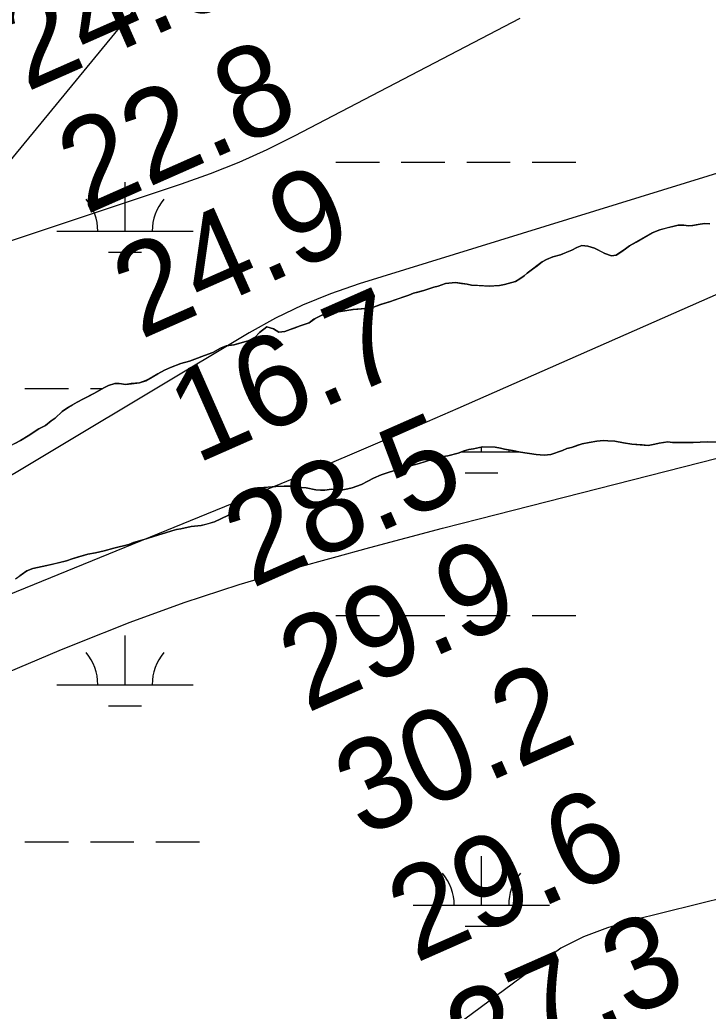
# Model space of a CAD drawing. Extents: x 3177185 to 3215018, y 812988 to 838321.
# Drawn here: x 3200923 to 3201428, y 827908 to 828636 of the extents above; entities that cross this region are included whole.
import ezdxf

# ---------------------------------------------------------------- set-up
doc = ezdxf.new("R2010")
doc.units = 0
for name, color, linetype in [('V-RIVR-RANG', 7, 'Continuous'), ('V-SITE-VEGE', 7, 'Continuous'), ('V-TOPO-MINR', 7, 'Continuous'), ('V-TOPO-SHOR', 7, 'Continuous'), ('V-WETL-SWMP', 7, 'Continuous')]:
    doc.layers.add(name, color=color, linetype=linetype)

msp = doc.modelspace()

# ---------------------------------------------------------------- linework, layer by layer
at = {"layer": 'V-SITE-VEGE'}
for points in [[(3201428.86, 828486.06), (3201424.86, 828486.38), (3201420.29, 828485.56), (3201416.29, 828485.02), (3201413.15, 828484.76), (3201409.72, 828485.07), (3201405.73, 828485.1), (3201401.73, 828484.27), (3201392.29, 828481.78), (3201386.56, 828479.53), (3201369.93, 828469.96), (3201367.05, 828467.7), (3201360.17, 828463.18), (3201356.74, 828462.64), (3201351.9, 828464.39), (3201344.22, 828468.16), (3201339.38, 828469.62), (3201335.1, 828470.22), (3201331.38, 828468.83), (3201327.65, 828466.86), (3201319.35, 828463.49), (3201313.62, 828461.83), (3201309.04, 828459.86), (3201305.89, 828458.18), (3201294.98, 828449.98), (3201292.68, 828448), (3201289.52, 828445.74), (3201286.36, 828443.77), (3201278.35, 828441.54), (3201274.64, 828441), (3201267.21, 828440.49), (3201254.09, 828441.16), (3201250.95, 828441.76), (3201242.4, 828442.96), (3201234.97, 828442.45), (3201229.53, 828440.49), (3201226.38, 828439.66), (3201219.23, 828437.15), (3201211.5, 828435.21), (3201208.07, 828433.81), (3201197.48, 828430.18), (3201194.61, 828429.06), (3201187.46, 828426.83), (3201182.31, 828424.87), (3201176.02, 828424.06), (3201167.16, 828423.27), (3201158.02, 828421.92), (3201152.88, 828421.67), (3201146.87, 828420.29), (3201141.43, 828417.76), (3201138.56, 828416.07), (3201135.12, 828413.53)], [(3201135.12, 828413.53), (3201128.53, 828411.3), (3201121.09, 828408.5), (3201117.08, 828407.1), (3201112.79, 828406.56), (3201108.82, 828409.17), (3201103.98, 828410.63), (3201098.52, 828406.39), (3201095.35, 828402.99), (3201090.19, 828400.17), (3201079.89, 828397.4), (3201074.18, 828396.58), (3201069.88, 828394.91), (3201064.44, 828391.81), (3201058.14, 828389.57), (3201051.26, 828386.77), (3201047.26, 828385.37), (3201040.96, 828383.71), (3201033.23, 828380.63), (3201028.94, 828378.66), (3201024.06, 828376.13), (3201019.76, 828373.59), (3201015.17, 828371.06), (3201010.59, 828369.38), (3201004.59, 828368.86), (3201000.59, 828368.32), (3200995.75, 828368.93), (3200992.6, 828368.95), (3200987.74, 828367.56), (3200984.87, 828366.16), (3200977.13, 828361.65), (3200969.39, 828357.71), (3200964.81, 828355.18), (3200958.5, 828351.51), (3200953.91, 828348.41), (3200948.73, 828343.59), (3200945.86, 828341.62), (3200941.55, 828338.23), (3200936.68, 828335.69), (3200928.93, 828330.61), (3200923.2, 828327.23), (3200911.44, 828320.76)], [(3200919.65, 828225.54), (3200927.98, 828231.47), (3200932.27, 828233.15), (3200942.57, 828235.35), (3200957.15, 828238.95), (3200961.16, 828240.35), (3200972.61, 828243.69), (3200978.32, 828244.78), (3200984.62, 828246.16), (3200991.77, 828248.1), (3201002.64, 828250.88), (3201006.08, 828252.28), (3201012.94, 828254.22), (3201024.67, 828257.84), (3201029.54, 828259.52), (3201034.4, 828260.91), (3201037.83, 828261.74), (3201040.98, 828262.29), (3201048.41, 828263.94), (3201055.84, 828264.74), (3201065.57, 828267.52), (3201075.31, 828272.01), (3201077.62, 828274.56), (3201080.22, 828279.11), (3201082.54, 828283.95), (3201087.13, 828287.05), (3201094.59, 828291.84), (3201098.31, 828292.39), (3201110.59, 828293.44), (3201116.59, 828293.67), (3201124.01, 828293.62), (3201129.14, 828292.72), (3201132.85, 828292.41), (3201139.98, 828290.93), (3201143.4, 828290.61), (3201146.54, 828290.59), (3201151.4, 828291.41), (3201158.53, 828290.78), (3201163.39, 828291.6), (3201166.54, 828292.43), (3201173.41, 828294.95), (3201177.99, 828297.2), (3201182.29, 828299.45), (3201187.73, 828301.98), (3201193.75, 828303.93), (3201200.33, 828305.88), (3201205.48, 828307.55), (3201215.78, 828310.32), (3201227.22, 828313.95), (3201231.52, 828315.06), (3201236.66, 828315.88), (3201244.38, 828317.81), (3201248.68, 828319.49), (3201252.11, 828320.61), (3201255.54, 828321.15), (3201262.12, 828322.53), (3201271.54, 828322.17), (3201275.24, 828321.57), (3201278.38, 828320.69), (3201284.08, 828319.79), (3201290.06, 828318.6), (3201301.47, 828316.8), (3201307.46, 828316.47), (3201312.32, 828317), (3201320.91, 828319.79), (3201324.06, 828321.2), (3201327.49, 828322.03), (3201335.22, 828324.82), (3201340.36, 828325.64), (3201346.08, 828326.73), (3201350.94, 828327.27), (3201354.08, 828326.96), (3201359.21, 828326.64), (3201365.48, 828325.45), (3201371.75, 828324.54), (3201383.74, 828323.59)], [(3201383.74, 828323.59), (3201388.6, 828324.41), (3201391.75, 828325.24), (3201398.03, 828326.05), (3201401.46, 828325.74), (3201416.58, 828325.62), (3201426.87, 828326.11), (3201441.71, 828326)]]:
    msp.add_lwpolyline(points, dxfattribs=at)
at = {"layer": 'V-TOPO-MINR'}
for points in [[(3201018.05, 828657.62), (3200871.55, 828479.06), (3200870.17, 828475.69), (3200869.93, 828472.55), (3200871.36, 828469.75), (3200873.93, 828467.17), (3200878.21, 828465.55), (3200882.54, 828464.64), (3200886.97, 828464.81), (3200891.45, 828465.7), (3201041.47, 828515.55), (3201062.68, 828523.17), (3201083.61, 828531.46), (3201104.12, 828540.73), (3201124.35, 828550.68), (3201289.78, 828636.99)], [(3201703.01, 828606.11), (3201171.68, 828442.1), (3201150.74, 828434.8), (3201130.24, 828426.53), (3201110.38, 828416.8), (3201090.96, 828406.1), (3200678.42, 828158.94), (3200674.17, 828152.5), (3200672.95, 828146.66)], [(3200672.95, 828146.66), (3200676.28, 828141.71), (3200682.64, 828137.35), (3200698.49, 828136.22), (3200714.14, 828136.79), (3200729.49, 828139.88), (3200744.64, 828144.65), (3201109.08, 828293.44), (3201143.02, 828307.46), (3201176.87, 828321.66), (3201210.61, 828336.14), (3201244.27, 828350.81), (3201710.61, 828556.31)], [(3200044.49, 827952.99), (3200195.38, 827912.63), (3200293.36, 827929.57), (3200348.25, 827940.91), (3200402.47, 827954.57), (3200455.69, 827971.72), (3200508.24, 827991.19), (3200769.92, 828097.91), (3200815.44, 828116.54), (3200860.92, 828135.25), (3200906.36, 828154.07), (3200951.76, 828172.96), (3200964.26, 828178.18), (3201003.66, 828193.76), (3201043.4, 828208.34), (3201083.67, 828221.4), (3201124.29, 828233.45), (3201152.78, 828241.32), (3201179.43, 828248.6), (3201206.11, 828255.77), (3201232.84, 828262.78), (3201259.59, 828269.68), (3201546.43, 828342.75)], [(3201584.99, 828027.81), (3201371.61, 827974.86), (3201353.73, 827969.46), (3201336.34, 827962.94), (3201319.68, 827954.73), (3200861.16, 827615.56), (3200797.64, 827566.7), (3200733.25, 827519.07), (3200667.53, 827473.27), (3200600.94, 827428.7), (3200330.14, 827252.95)]]:
    msp.add_lwpolyline(points, dxfattribs=at)
at = {"layer": 'V-TOPO-SHOR'}
for points in [[(3201187.46, 828426.83), (3201194.61, 828429.06), (3201197.48, 828430.18), (3201201.48, 828431.57), (3201208.07, 828433.81), (3201211.5, 828435.21), (3201214.65, 828436.04), (3201219.23, 828437.15), (3201226.38, 828439.66), (3201229.53, 828440.49), (3201234.97, 828442.45), (3201242.4, 828442.96), (3201246.67, 828442.36), (3201250.95, 828441.76), (3201254.09, 828441.16), (3201259.79, 828440.83), (3201267.21, 828440.49), (3201270.35, 828440.75), (3201274.64, 828441), (3201278.35, 828441.54), (3201286.36, 828443.77), (3201289.52, 828445.74), (3201292.68, 828448), (3201294.98, 828449.98), (3201298.71, 828452.81), (3201302.16, 828455.35), (3201305.89, 828458.18), (3201309.04, 828459.86), (3201313.62, 828461.83), (3201319.35, 828463.49), (3201322.78, 828464.9), (3201327.65, 828466.86), (3201331.38, 828468.83), (3201335.1, 828470.22), (3201339.38, 828469.62), (3201344.22, 828468.16), (3201349.06, 828465.83), (3201351.9, 828464.39), (3201356.74, 828462.64), (3201360.17, 828463.18), (3201363.61, 828465.44), (3201367.05, 828467.7), (3201369.93, 828469.96), (3201374.8, 828472.77), (3201386.56, 828479.53), (3201392.29, 828481.78), (3201397.43, 828483.16), (3201401.73, 828484.27), (3201405.73, 828485.1), (3201409.72, 828485.07), (3201413.15, 828484.76), (3201416.29, 828485.02), (3201420.29, 828485.56), (3201424.86, 828486.38), (3201428.86, 828486.06)], [(3200919.18, 828324.98), (3200923.2, 828327.23), (3200928.93, 828330.61), (3200936.68, 828335.69), (3200941.55, 828338.23), (3200945.86, 828341.62), (3200948.73, 828343.59), (3200953.91, 828348.41), (3200958.5, 828351.51), (3200961.37, 828353.2), (3200964.81, 828355.18), (3200969.39, 828357.71), (3200972.83, 828359.4), (3200977.13, 828361.65), (3200981.43, 828364.18), (3200984.87, 828366.16), (3200987.74, 828367.56), (3200992.6, 828368.95), (3200995.75, 828368.93), (3201000.59, 828368.32), (3201004.59, 828368.86), (3201010.59, 828369.38), (3201015.17, 828371.06), (3201019.76, 828373.59), (3201024.06, 828376.13), (3201028.94, 828378.66), (3201033.23, 828380.63), (3201040.96, 828383.71), (3201047.26, 828385.37), (3201051.26, 828386.77), (3201058.14, 828389.57), (3201064.44, 828391.81), (3201069.88, 828394.91), (3201074.18, 828396.58), (3201079.89, 828397.4), (3201084.18, 828398.51), (3201090.19, 828400.17), (3201095.35, 828402.99), (3201098.52, 828406.39), (3201103.98, 828410.63), (3201108.82, 828409.16), (3201112.79, 828406.56), (3201117.08, 828407.1), (3201121.09, 828408.5), (3201123.95, 828409.62), (3201128.53, 828411.3), (3201135.12, 828413.53), (3201138.56, 828416.07), (3201141.43, 828417.76), (3201146.87, 828420.29), (3201152.88, 828421.67), (3201158.02, 828421.92), (3201167.16, 828423.27), (3201170.59, 828423.53), (3201176.02, 828424.06), (3201182.31, 828424.87), (3201187.46, 828426.83)], [(3201436.57, 828326.04), (3201426.87, 828326.11), (3201416.58, 828325.62), (3201410.31, 828325.67), (3201407.16, 828325.7), (3201401.46, 828325.74), (3201398.03, 828326.05), (3201391.75, 828325.24), (3201388.6, 828324.41), (3201383.74, 828323.59), (3201379.17, 828323.91), (3201371.75, 828324.54), (3201365.48, 828325.45), (3201359.21, 828326.64), (3201354.08, 828326.96), (3201350.94, 828327.27), (3201346.08, 828326.73), (3201340.36, 828325.64), (3201335.22, 828324.82), (3201332.07, 828323.7), (3201327.49, 828322.03), (3201324.06, 828321.2), (3201320.91, 828319.79), (3201312.32, 828317), (3201307.46, 828316.47), (3201301.47, 828316.8), (3201290.06, 828318.6), (3201284.08, 828319.79), (3201278.38, 828320.69), (3201275.24, 828321.57), (3201271.54, 828322.17), (3201262.12, 828322.53), (3201255.54, 828321.15), (3201252.11, 828320.61), (3201248.68, 828319.49), (3201244.38, 828317.81), (3201236.66, 828315.88), (3201231.52, 828315.06), (3201227.22, 828313.95), (3201223.79, 828312.83), (3201215.78, 828310.32), (3201208.62, 828308.38), (3201205.48, 828307.55), (3201200.33, 828305.88), (3201193.75, 828303.93), (3201187.73, 828301.98), (3201182.29, 828299.45), (3201177.99, 828297.2), (3201173.41, 828294.95), (3201166.54, 828292.43), (3201163.39, 828291.6), (3201158.53, 828290.78), (3201151.4, 828291.41), (3201146.54, 828290.59)], [(3201146.54, 828290.59), (3201143.4, 828290.61), (3201139.98, 828290.93), (3201132.85, 828292.41), (3201129.14, 828292.72), (3201124.01, 828293.62), (3201116.59, 828293.67), (3201110.59, 828293.44), (3201104.88, 828292.91), (3201098.31, 828292.39), (3201094.59, 828291.84), (3201092.01, 828290.15), (3201087.13, 828287.05), (3201082.54, 828283.95), (3201080.22, 828279.11), (3201077.62, 828274.56), (3201075.31, 828272.01), (3201065.57, 828267.52), (3201059.85, 828265.85), (3201055.84, 828264.74), (3201048.41, 828263.94), (3201040.98, 828262.29), (3201037.83, 828261.74), (3201034.4, 828260.91), (3201029.54, 828259.52), (3201024.67, 828257.84), (3201016.37, 828255.34), (3201012.94, 828254.22), (3201006.08, 828252.28), (3201002.64, 828250.88), (3200991.77, 828248.1), (3200984.62, 828246.16), (3200978.32, 828244.78), (3200972.61, 828243.69), (3200965.17, 828241.46), (3200961.16, 828240.35), (3200957.15, 828238.95), (3200949.15, 828237.01), (3200942.57, 828235.35), (3200937.42, 828234.25), (3200932.27, 828233.15), (3200927.98, 828231.47), (3200922.81, 828227.79)]]:
    msp.add_lwpolyline(points, dxfattribs=at)
at = {"layer": 'V-WETL-SWMP'}
for p, q in [((3201154.54, 828531.41), (3201186.54, 828531.41)), ((3201202.54, 828531.41), (3201234.54, 828531.41)), ((3201250.54, 828531.41), (3201282.54, 828531.41)), ((3201298.54, 828531.41), (3201330.54, 828531.41)), ((3200999.95, 828480.66), (3200999.95, 828516.66)), ((3201416.3, 828485.01), (3201420.3, 828485.55)), ((3201420.3, 828485.55), (3201424.87, 828486.37)), ((3201424.87, 828486.37), (3201428.86, 828486.06)), ((3200949.95, 828480.66), (3201049.95, 828480.66)), ((3201374.81, 828472.77), (3201386.56, 828479.53)), ((3201386.56, 828479.53), (3201392.29, 828481.77)), ((3201392.29, 828481.77), (3201397.44, 828483.16)), ((3201397.44, 828483.16), (3201401.73, 828484.27)), ((3201401.73, 828484.27), (3201405.73, 828485.09)), ((3201405.73, 828485.09), (3201409.73, 828485.06)), ((3201409.73, 828485.06), (3201413.15, 828484.75)), ((3201413.15, 828484.75), (3201416.3, 828485.01)), ((3201369.93, 828469.95), (3201374.81, 828472.77)), ((3200987.95, 828465.23), (3201011.95, 828465.23)), ((3201319.35, 828463.49), (3201322.79, 828464.89)), ((3201322.79, 828464.89), (3201327.66, 828466.85)), ((3201327.66, 828466.85), (3201331.38, 828468.82)), ((3201331.38, 828468.82), (3201335.11, 828470.22)), ((3201335.11, 828470.22), (3201339.38, 828469.62)), ((3201339.38, 828469.62), (3201344.23, 828468.15)), ((3201344.23, 828468.15), (3201349.06, 828465.83)), ((3201349.06, 828465.83), (3201351.9, 828464.38)), ((3201351.9, 828464.38), (3201356.74, 828462.63)), ((3201360.17, 828463.18), (3201367.06, 828467.69)), ((3201367.06, 828467.69), (3201369.93, 828469.95)), ((3201302.16, 828455.34), (3201305.89, 828458.17)), ((3201305.89, 828458.17), (3201309.05, 828459.86)), ((3201309.05, 828459.86), (3201313.63, 828461.82)), ((3201313.63, 828461.82), (3201319.35, 828463.49)), ((3201356.74, 828462.63), (3201360.17, 828463.18)), ((3201292.68, 828447.99), (3201294.98, 828449.98)), ((3201294.98, 828449.98), (3201298.72, 828452.8)), ((3201298.72, 828452.8), (3201302.16, 828455.34)), ((3201229.54, 828440.49), (3201234.97, 828442.44)), ((3201234.97, 828442.44), (3201242.4, 828442.96)), ((3201242.4, 828442.96), (3201250.96, 828441.75)), ((3201278.36, 828441.54), (3201286.37, 828443.76)), ((3201286.37, 828443.76), (3201289.53, 828445.74)), ((3201289.53, 828445.74), (3201292.68, 828447.99)), ((3201208.07, 828433.8), (3201211.51, 828435.2)), ((3201211.51, 828435.2), (3201214.66, 828436.03)), ((3201214.66, 828436.03), (3201219.23, 828437.14)), ((3201219.23, 828437.14), (3201226.39, 828439.66)), ((3201226.39, 828439.66), (3201229.54, 828440.49)), ((3201250.96, 828441.75), (3201254.09, 828441.16)), ((3201254.09, 828441.16), (3201259.8, 828440.83)), ((3201259.8, 828440.83), (3201267.22, 828440.48)), ((3201267.22, 828440.48), (3201270.36, 828440.74)), ((3201270.36, 828440.74), (3201274.64, 828441)), ((3201274.64, 828441), (3201278.36, 828441.54)), ((3201187.47, 828426.82), (3201194.62, 828429.05)), ((3201194.62, 828429.05), (3201197.48, 828430.17)), ((3201197.48, 828430.17), (3201201.49, 828431.57)), ((3201201.49, 828431.57), (3201208.07, 828433.8)), ((3201141.43, 828417.76), (3201146.88, 828420.28)), ((3201146.88, 828420.28), (3201152.88, 828421.67)), ((3201152.88, 828421.67), (3201158.02, 828421.91)), ((3201158.02, 828421.91), (3201167.17, 828423.27)), ((3201167.17, 828423.27), (3201170.6, 828423.53)), ((3201170.6, 828423.53), (3201176.03, 828424.06)), ((3201176.03, 828424.06), (3201182.31, 828424.86)), ((3201182.31, 828424.86), (3201187.47, 828426.82)), ((3201128.54, 828411.29), (3201135.12, 828413.52)), ((3201135.12, 828413.52), (3201138.57, 828416.07)), ((3201138.57, 828416.07), (3201141.43, 828417.76)), ((3201095.36, 828402.98), (3201098.53, 828406.38)), ((3201098.53, 828406.38), (3201103.98, 828410.62)), ((3201103.98, 828410.62), (3201108.82, 828409.16)), ((3201108.82, 828409.16), (3201112.8, 828406.56)), ((3201112.8, 828406.56), (3201117.09, 828407.1)), ((3201117.09, 828407.1), (3201121.09, 828408.49)), ((3201121.09, 828408.49), (3201123.96, 828409.61)), ((3201123.96, 828409.61), (3201128.54, 828411.29)), ((3201079.9, 828397.39), (3201084.19, 828398.5)), ((3201084.19, 828398.5), (3201090.2, 828400.17)), ((3201090.2, 828400.17), (3201095.36, 828402.98)), ((3201058.14, 828389.57), (3201064.44, 828391.8)), ((3201064.44, 828391.8), (3201069.89, 828394.9)), ((3201069.89, 828394.9), (3201074.18, 828396.58)), ((3201074.18, 828396.58), (3201079.9, 828397.39)), ((3201033.24, 828380.62), (3201040.97, 828383.7)), ((3201040.97, 828383.7), (3201047.26, 828385.37)), ((3201047.26, 828385.37), (3201051.27, 828386.76)), ((3201051.27, 828386.76), (3201058.14, 828389.57)), ((3201024.07, 828376.12), (3201028.94, 828378.66)), ((3201028.94, 828378.66), (3201033.24, 828380.62)), ((3201004.6, 828368.85), (3201010.6, 828369.38)), ((3201010.6, 828369.38), (3201015.18, 828371.05)), ((3201015.18, 828371.05), (3201019.77, 828373.59)), ((3201019.77, 828373.59), (3201024.07, 828376.12)), ((3200926.54, 828365.23), (3200958.54, 828365.23)), ((3200974.54, 828365.23), (3200983.28, 828365.23)), ((3200977.14, 828361.64), (3200981.44, 828364.18)), ((3200981.44, 828364.18), (3200984.88, 828366.15)), ((3200984.88, 828366.15), (3200987.75, 828367.55)), ((3200987.75, 828367.55), (3200992.61, 828368.94)), ((3200992.61, 828368.94), (3200995.75, 828368.92)), ((3200995.75, 828368.92), (3201000.6, 828368.31)), ((3201000.6, 828368.31), (3201004.6, 828368.85)), ((3200961.37, 828353.2), (3200964.81, 828355.17)), ((3200964.81, 828355.17), (3200969.4, 828357.7)), ((3200969.4, 828357.7), (3200972.84, 828359.39)), ((3200972.84, 828359.39), (3200977.14, 828361.64)), ((3200948.74, 828343.59), (3200953.91, 828348.4)), ((3200953.91, 828348.4), (3200958.5, 828351.51)), ((3200958.5, 828351.51), (3200961.37, 828353.2)), ((3200941.56, 828338.22), (3200945.87, 828341.61)), ((3200945.87, 828341.61), (3200948.74, 828343.59)), ((3200928.94, 828330.61), (3200936.69, 828335.69)), ((3200936.69, 828335.69), (3200941.56, 828338.22)), ((3200919.19, 828324.98), (3200923.2, 828327.23)), ((3200923.2, 828327.23), (3200928.94, 828330.61)), ((3201340.37, 828325.63), (3201335.22, 828324.82)), ((3201346.09, 828326.73), (3201340.37, 828325.63)), ((3201350.94, 828327.26), (3201346.09, 828326.73)), ((3201354.08, 828326.96), (3201350.94, 828327.26)), ((3201359.22, 828326.63), (3201354.08, 828326.96)), ((3201365.49, 828325.44), (3201359.22, 828326.63)), ((3201398.04, 828326.05), (3201391.75, 828325.24)), ((3201401.46, 828325.73), (3201398.04, 828326.05)), ((3201416.59, 828325.62), (3201401.46, 828325.73)), ((3201426.87, 828326.11), (3201416.59, 828325.62)), ((3201441.71, 828325.99), (3201426.87, 828326.11)), ((3201248.68, 828319.49), (3201244.39, 828317.81)), ((3201246.93, 828318.8), (3201289.05, 828318.8)), ((3201252.12, 828320.6), (3201248.68, 828319.49)), ((3201255.55, 828321.15), (3201252.12, 828320.6)), ((3201262.12, 828322.52), (3201255.55, 828321.15)), ((3201261.38, 828318.8), (3201261.38, 828322.37)), ((3201271.54, 828322.17), (3201262.12, 828322.52)), ((3201275.25, 828321.57), (3201271.54, 828322.17)), ((3201278.38, 828320.69), (3201275.25, 828321.57)), ((3201284.08, 828319.79), (3201278.38, 828320.69)), ((3201290.07, 828318.6), (3201284.08, 828319.79)), ((3201301.47, 828316.8), (3201290.07, 828318.6)), ((3201320.91, 828319.79), (3201312.32, 828317)), ((3201324.06, 828321.19), (3201320.91, 828319.79)), ((3201327.49, 828322.02), (3201324.06, 828321.19)), ((3201332.07, 828323.7), (3201327.49, 828322.02)), ((3201335.22, 828324.82), (3201332.07, 828323.7)), ((3201371.76, 828324.54), (3201365.49, 828325.44)), ((3201379.18, 828323.91), (3201371.76, 828324.54)), ((3201383.74, 828323.59), (3201379.18, 828323.91)), ((3201388.6, 828324.41), (3201383.74, 828323.59)), ((3201391.75, 828325.24), (3201388.6, 828324.41)), ((3201223.79, 828312.83), (3201215.78, 828310.32)), ((3201227.23, 828313.94), (3201223.79, 828312.83)), ((3201231.52, 828315.05), (3201227.23, 828313.94)), ((3201236.66, 828315.87), (3201231.52, 828315.05)), ((3201244.39, 828317.81), (3201236.66, 828315.87)), ((3201307.47, 828316.47), (3201301.47, 828316.8)), ((3201312.32, 828317), (3201307.47, 828316.47)), ((3201193.75, 828303.92), (3201187.74, 828301.97)), ((3201200.33, 828305.87), (3201193.75, 828303.92)), ((3201205.48, 828307.55), (3201200.33, 828305.87)), ((3201208.63, 828308.38), (3201205.48, 828307.55)), ((3201215.78, 828310.32), (3201208.63, 828308.38)), ((3201178, 828297.19), (3201173.41, 828294.95)), ((3201182.3, 828299.45), (3201178, 828297.19)), ((3201187.74, 828301.97), (3201182.3, 828299.45)), ((3201249.38, 828303.37), (3201273.38, 828303.37)), ((3201092.01, 828290.15), (3201087.14, 828287.05)), ((3201094.6, 828291.84), (3201092.01, 828290.15)), ((3201098.31, 828292.38), (3201094.6, 828291.84)), ((3201104.88, 828292.9), (3201098.31, 828292.38)), ((3201110.6, 828293.43), (3201104.88, 828292.9)), ((3201116.59, 828293.67), (3201110.6, 828293.43)), ((3201124.01, 828293.61), (3201116.59, 828293.67)), ((3201129.15, 828292.72), (3201124.01, 828293.61)), ((3201132.85, 828292.4), (3201129.15, 828292.72)), ((3201139.98, 828290.92), (3201132.85, 828292.4)), ((3201143.4, 828290.61), (3201139.98, 828290.92)), ((3201146.54, 828290.59), (3201143.4, 828290.61)), ((3201151.4, 828291.4), (3201146.54, 828290.59)), ((3201158.54, 828290.78), (3201151.4, 828291.4)), ((3201163.39, 828291.6), (3201158.54, 828290.78)), ((3201166.54, 828292.43), (3201163.39, 828291.6)), ((3201173.41, 828294.95), (3201166.54, 828292.43)), ((3201082.55, 828283.94), (3201080.22, 828279.11)), ((3201087.14, 828287.05), (3201082.55, 828283.94)), ((3201080.22, 828279.11), (3201077.62, 828274.56)), ((3201065.58, 828267.51), (3201059.85, 828265.85)), ((3201075.32, 828272.01), (3201065.58, 828267.51)), ((3201077.62, 828274.56), (3201075.32, 828272.01)), ((3201034.41, 828260.9), (3201029.55, 828259.51)), ((3201037.84, 828261.73), (3201034.41, 828260.9)), ((3201040.99, 828262.28), (3201037.84, 828261.73)), ((3201048.42, 828263.94), (3201040.99, 828262.28)), ((3201055.85, 828264.73), (3201048.42, 828263.94)), ((3201059.85, 828265.85), (3201055.85, 828264.73)), ((3201012.95, 828254.22), (3201006.08, 828252.27)), ((3201016.38, 828255.33), (3201012.95, 828254.22)), ((3201024.68, 828257.84), (3201016.38, 828255.33)), ((3201029.55, 828259.51), (3201024.68, 828257.84)), ((3200984.62, 828246.16), (3200978.33, 828244.78)), ((3200991.77, 828248.1), (3200984.62, 828246.16)), ((3201002.64, 828250.87), (3200991.77, 828248.1)), ((3201006.08, 828252.27), (3201002.64, 828250.87)), ((3200957.16, 828238.95), (3200949.15, 828237.01)), ((3200961.17, 828240.34), (3200957.16, 828238.95)), ((3200965.17, 828241.45), (3200961.17, 828240.34)), ((3200972.61, 828243.68), (3200965.17, 828241.45)), ((3200978.33, 828244.78), (3200972.61, 828243.68)), ((3200927.98, 828231.46), (3200922.82, 828227.79)), ((3200932.28, 828233.14), (3200927.98, 828231.46)), ((3200942.57, 828235.35), (3200932.28, 828233.14)), ((3200949.15, 828237.01), (3200942.57, 828235.35)), ((3201154.54, 828198.73), (3201186.54, 828198.73)), ((3201202.54, 828198.73), (3201234.54, 828198.73)), ((3201250.54, 828198.73), (3201282.54, 828198.73)), ((3201298.54, 828198.73), (3201330.54, 828198.73)), ((3200999.95, 828147.99), (3200999.95, 828183.99)), ((3200949.95, 828147.99), (3201049.95, 828147.99)), ((3200987.95, 828132.56), (3201011.95, 828132.56)), ((3200926.54, 828032.56), (3200958.54, 828032.56)), ((3200974.54, 828032.56), (3201006.54, 828032.56)), ((3201022.54, 828032.56), (3201054.54, 828032.56)), ((3201261.38, 827986.13), (3201261.38, 828022.13)), ((3201211.38, 827986.13), (3201311.38, 827986.13)), ((3201249.38, 827970.7), (3201273.38, 827970.7))]:
    msp.add_line(p, q, dxfattribs=at)
for centre, start, end in [((3200944.7, 828481.14), 359.22818, 40.77184), ((3201055.19, 828481.14), 139.22818, 180.77184), ((3201316.62, 828319.28), 178.47913, 180.77184), ((3200944.7, 828148.46), 359.22818, 40.77184), ((3201055.19, 828148.46), 139.22818, 180.77184), ((3201206.14, 827986.6), 359.22818, 40.77184), ((3201316.62, 827986.6), 139.22818, 180.77184)]:
    msp.add_arc(centre, 35.25, start, end, dxfattribs=at)

# ---------------------------------------------------------------- texts
at = {"layer": 'V-RIVR-RANG'}
for s, p in [('24.0', (3200927.64, 828582.65)), ('22.8', (3200970.92, 828492.45)), ('24.9', (3201011.31, 828400.97)), ('16.7', (3201052.18, 828309.7)), ('28.5', (3201092.81, 828218.33)), ('29.9', (3201133.2, 828126.85)), ('30.2', (3201174.07, 828035.58)), ('29.6', (3201213.02, 827943.46)), ('27.3', (3201255.34, 827852.83))]:
    msp.add_text(s, height=67, rotation=23.82833, dxfattribs=at).set_placement(p)

doc.saveas('drawing.dxf')
